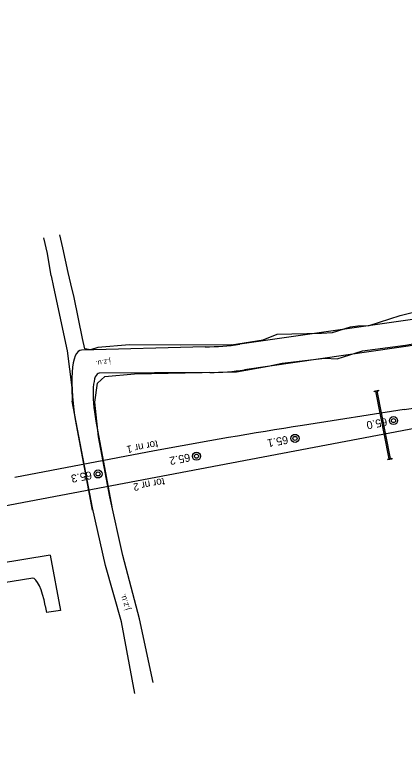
# Model space of a CAD drawing. Extents: x 6541740 to 6566395, y 5525066 to 5530361.
# Drawn here: x 6556246.9 to 6556344.1, y 5525917.2 to 5526103.5 of the extents above; entities that cross this region are included whole.
import ezdxf

# ---------------------------------------------------------------- set-up
doc = ezdxf.new("R2010")
doc.units = 0
for name, color, linetype in [('Domyślna', 7, 'Continuous'), ('TOR_PRZEK_P-komponent', 7, 'Continuous'), ('TOR_PS_OPIS_O-opisy odwodnienia', 7, 'Continuous'), ('TOR_PS_OPIS_T-symbole geometrii', 7, 'Continuous'), ('TOR_PS_T-umocnienia skarp', 7, 'Continuous'), ('TOR_PS_T-wypelnienia', 7, 'Continuous'), ('TOR_RAMKI-ramka+tabelka 1', 7, 'Continuous')]:
    doc.layers.add(name, color=color, linetype=linetype)

# ---------------------------------------------------------------- blocks, each defined once
blk = doc.blocks.new('4010_1')
at = {"layer": 'Domyślna'}
for radius in [0.75, 0.375]:
    blk.add_circle((0, 0), radius, dxfattribs=at)

msp = doc.modelspace()

# ---------------------------------------------------------------- linework, layer by layer
at = {"layer": 'TOR_PRZEK_P-komponent'}
for p, q in [((6556891.89, 5526103.46), (6555909.41, 5525917.23)), ((6556344.14, 5526004.83), (6556318.73, 5526000.87)), ((6556281.77, 5525994.48), (6556246.88, 5525987.87))]:
    msp.add_line(p, q, dxfattribs=at)
for centre, start_param, end_param in [((6552935.72, 5544187.56), 3.133485, 3.141593), ((6559727.15, 5507818.14), 6.275077, 6.283185)]:
    msp.add_ellipse(centre, major_axis=(-3445.38, 18176.34), ratio=0.25, start_param=start_param, end_param=end_param, dxfattribs=at)
at = {"layer": 'TOR_PS_OPIS_T-symbole geometrii'}
for p, q in [((6556371.87, 5526031.08), (6556303.1, 5526021.15)), ((6556374.8, 5526024.94), (6556304.29, 5526014.76)), ((6556294.46, 5526020.5), (6556263.53, 5526019.69)), ((6556295.59, 5526014.11), (6556267.97, 5526013.92)), ((6556262.21, 5526001.03), (6556266.22, 5525979.65)), ((6556267.12, 5526001.9), (6556271.13, 5525980.52)), ((6556255.66, 5525968.41), (6556228.1, 5525964.02)), ((6556255.66, 5525968.41), (6556258.24, 5525954.65)), ((6556254.46, 5525955.82), (6556254.78, 5525954.1)), ((6556258.24, 5525954.65), (6556254.78, 5525954.1))]:
    msp.add_line(p, q, dxfattribs=at)
msp.add_lwpolyline([(6556251.33, 5525962.66), (6556229.03, 5525959.1), (6556228.42, 5525958.25)], dxfattribs=at)
for centre, major_axis, start_param, end_param in [((6556120.17, 5527000.91), (-185.63, 979.31), 3.096033, 3.1306), ((6556266.72, 5526001.74), (-3.4, 17.93), 6.237625, 7.846281), ((6556270.03, 5526002.36), (-2.19, 11.54), 6.237625, 7.846281), ((6556120.17, 5527000.91), (-186.84, 985.7), 3.096033, 3.1306), ((6556252.67, 5525955.54), (-1.35, 7.12), 4.705111, 6.275907)]:
    msp.add_ellipse(centre, major_axis=major_axis, ratio=0.25, start_param=start_param, end_param=end_param, dxfattribs=at)
at = {"layer": 'TOR_PS_T-umocnienia skarp'}
for p, q in [((6556336.64, 5526009.46), (6556337.72, 5526009.67)), ((6556336.66, 5526009.34), (6556337.74, 5526009.54)), ((6556337.72, 5526009.67), (6556337.74, 5526009.54)), ((6556336.66, 5526009.34), (6556336.64, 5526009.46)), ((6556337, 5526009.4), (6556340.35, 5525992.53)), ((6556340.72, 5525992.6), (6556337.4, 5526009.48)), ((6556340.02, 5525992.47), (6556341.1, 5525992.67)), ((6556340.04, 5525992.35), (6556340.02, 5525992.47)), ((6556340.04, 5525992.35), (6556341.12, 5525992.55)), ((6556341.1, 5525992.67), (6556341.12, 5525992.55))]:
    msp.add_line(p, q, dxfattribs=at)
at = {"layer": 'TOR_PS_T-wypelnienia'}
for points in [[(6556255.95, 5526038.27), (6556255.03, 5526043.81), (6556254.1, 5526047.73)], [(6556260.23, 5526039.09), (6556258.82, 5526045.24), (6556258.07, 5526048.51)], [(6556255.95, 5526038.27), (6556256.55, 5526035.4)], [(6556260.87, 5526036.28), (6556260.23, 5526039.09)], [(6556301.03, 5526021), (6556288.21, 5526020.95), (6556275.48, 5526020.99), (6556267.64, 5526020.32), (6556265.78, 5526019.75), (6556264.35, 5526020.01), (6556263.81, 5526022.57), (6556261.66, 5526032.81), (6556260.87, 5526036.28)], [(6556256.55, 5526035.4), (6556259.91, 5526019.5), (6556261.1, 5526010.35), (6556261.22, 5526006.94)], [(6556301.03, 5526021), (6556308.94, 5526022.23), (6556312.43, 5526023.7), (6556323.46, 5526023.91), (6556326.25, 5526024.08), (6556330.73, 5526025.47), (6556332.55, 5526025.73), (6556335.44, 5526025.81), (6556343.2, 5526028.3), (6556350.37, 5526030.18), (6556357.54, 5526030.26)], [(6556302.27, 5526014.25), (6556310.2, 5526015.68), (6556313.66, 5526016.39), (6556324.34, 5526017.68), (6556327.42, 5526017.52), (6556333.76, 5526019.49), (6556344.51, 5526020.95), (6556348.22, 5526021.61), (6556351.75, 5526022.37), (6556358.96, 5526022.02)], [(6556267.54, 5526011.43), (6556269.35, 5526013.06), (6556276.8, 5526013.75), (6556289.42, 5526014.01), (6556302.27, 5526014.25)], [(6556281.47, 5525936.63), (6556278.01, 5525952.52), (6556273.89, 5525968.39), (6556270.61, 5525983.01), (6556267.74, 5525998.02), (6556266.85, 5526006.66), (6556267.54, 5526011.43)], [(6556276.87, 5525933.88), (6556273.5, 5525951.75), (6556269.56, 5525965.85), (6556266.29, 5525980.26), (6556261.22, 5526006.94)]]:
    msp.add_lwpolyline(points, dxfattribs=at)

# ---------------------------------------------------------------- block references
at = {"layer": 'TOR_RAMKI-ramka+tabelka 1', "xscale": 1.345963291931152, "yscale": 1.345963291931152}
for p in [(6556341.49, 5526002.08), (6556316.88, 5525997.63), (6556316.88, 5525997.63), (6556292.26, 5525993.18), (6556292.26, 5525993.18), (6556267.66, 5525988.74), (6556267.66, 5525988.74)]:
    msp.add_blockref('4010_1', p, dxfattribs=at)

# ---------------------------------------------------------------- texts
at = {"layer": 'TOR_PS_OPIS_O-opisy odwodnienia'}
for s, p in [('tor nr 1', (6556282.45, 5525997.17)), ('tor nr 2', (6556284.12, 5525987.77))]:
    msp.add_text(s, height=1.875, rotation=190.7101, dxfattribs=at).set_placement(p)
at = {"layer": 'TOR_PS_T-wypelnienia'}
for height, rotation, p in [(1.293, 188.9064, (6556270.74, 5526017.54)), (1.497, 107.2313, (6556275.67, 5525954.94))]:
    msp.add_text('j.z.u.', height=height, rotation=rotation, dxfattribs=at).set_placement(p)
at = {"layer": 'TOR_RAMKI-ramka+tabelka 1'}
for s, p in [('65.0', (6556339.71, 5526002.79)), ('65.1', (6556314.94, 5525998.31)), ('65.2', (6556290.48, 5525993.89)), ('65.3', (6556265.89, 5525989.45))]:
    msp.add_text(s, height=2, rotation=190.7691, dxfattribs=at).set_placement(p)

doc.saveas('drawing.dxf')
